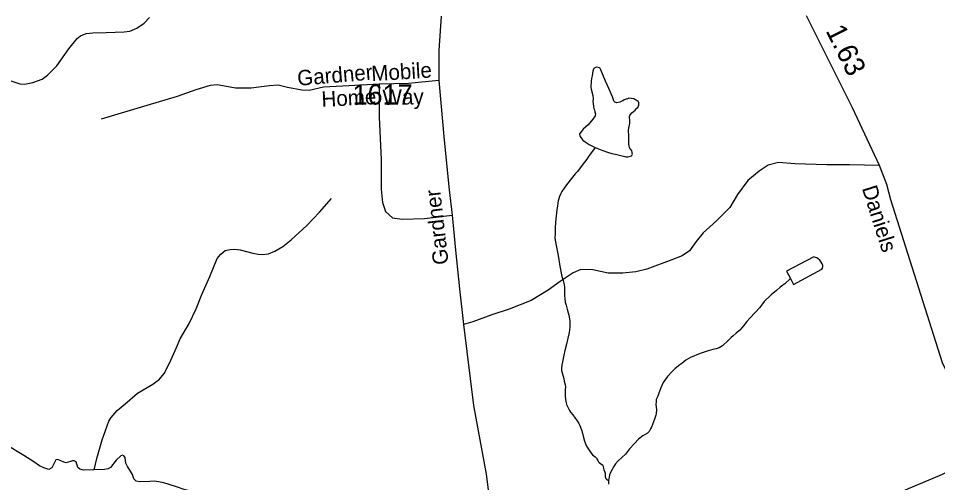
# Model space of a CAD drawing. Extents: x 2126262 to 2293712, y 749403 to 919119.
# Drawn here: x 2256567 to 2262243, y 843848 to 846714 of the extents above; entities that cross this region are included whole.
import ezdxf

# ---------------------------------------------------------------- set-up
doc = ezdxf.new("R2010")
doc.units = 0
for name, color, linetype in [('Exist Hydrographic Creek Single Shore', 7, 'Continuous'), ('Exist Hydrographic Misc Water Feature', 7, 'Continuous'), ('Exist Hydrographic Pond Under 1500 Sq Ft', 7, 'Continuous'), ('Exist Road Non-System Type 51', 7, 'Continuous'), ('Exist Road Non-System Type 51 Label', 7, 'Continuous'), ('Exist Road Secondary Mileage Hundredths English Label', 7, 'Continuous'), ('Exist Road Secondary Type 51 Attributed', 7, 'Continuous'), ('Exist Road Secondary Type 51 Label', 7, 'Continuous'), ('Exist Road Secondary Type 51 Number Label', 7, 'Continuous')]:
    doc.layers.add(name, color=color, linetype=linetype)

msp = doc.modelspace()

# ---------------------------------------------------------------- linework, layer by layer
at = {"layer": 'Exist Hydrographic Creek Single Shore'}
for points in [[(2257033.6, 843927.1), (2256969.3, 843924.3), (2256945.5, 843930.9), (2256934.6, 843941.7), (2256922.7, 843975.4), (2256910.7, 843983), (2256899.9, 843983), (2256860.8, 843971), (2256846.7, 843973.2), (2256809.8, 843990.6), (2256797.8, 843988.4), (2256774, 843938.5), (2256754.4, 843929.8), (2256722.9, 843938.5), (2256697.5, 843951.2), (2256662.8, 843976.1), (2256599.8, 844015.2), (2256490.2, 844081.5), (2256424, 844131.5), (2256356.7, 844187.9), (2256226.4, 844304.8), (2256171, 844353.7), (2256156.9, 844368.9), (2256150.4, 844381.9)], [(2257654.7, 843790.7), (2257597.5, 843804.3), (2257536.7, 843825), (2257463.9, 843846.7), (2257409.7, 843856.5), (2257379.3, 843855.4), (2257316.3, 843852.1), (2257294.6, 843856.5), (2257280.5, 843870.6), (2257270.7, 843898.8), (2257259.9, 843919.5), (2257240.3, 843947.7), (2257229.5, 843968.3), (2257225.1, 844003.1), (2257217.5, 844012.9), (2257208.8, 844018.3), (2257199.1, 844013.9), (2257170.8, 843985.7), (2257135.7, 843942.3), (2257120.5, 843933.6), (2257098.8, 843928.1), (2257033.6, 843927.1)]]:
    msp.add_lwpolyline(points, dxfattribs=at)
at = {"layer": 'Exist Hydrographic Misc Water Feature'}
for points in [[(2256470.6, 846352), (2256513.6, 846330.8), (2256575.5, 846310.2), (2256604.8, 846308), (2256656.9, 846317.8), (2256714.4, 846339.5), (2256747, 846363.4), (2256803.4, 846419.9), (2256877.3, 846525.3), (2256929.4, 846589.3), (2256951.1, 846605.6), (2256985.8, 846619.8), (2257027.1, 846625.2), (2257109.6, 846627.4), (2257219.8, 846630.1), (2257255.6, 846635.5), (2257297.9, 846652.9), (2257342.4, 846683.3), (2257377.2, 846719.1)], [(2260127.8, 845916.4), (2260088, 845861.5), (2260076.1, 845843.7), (2260048.8, 845807.2), (2260018.8, 845769.5), (2260005.1, 845753.3), (2259951.5, 845686.2), (2259922.4, 845644.2), (2259916.3, 845632.2), (2259908.7, 845614.3), (2259900.6, 845588.2), (2259898.7, 845575.8), (2259895, 845553.9), (2259891.3, 845534.3), (2259889.5, 845512), (2259887.5, 845495.7), (2259884.1, 845455.7), (2259882, 845418), (2259880.3, 845385.9), (2259878.8, 845357.4), (2259887.3, 845312), (2259899.8, 845250.4), (2259910.3, 845183.6), (2259923.1, 845120.3), (2259931.1, 845096.2), (2259937.4, 845069.9), (2259939.4, 845056), (2259939.6, 845048.5), (2259939.7, 845038), (2259939.6, 845030.4), (2259939.9, 845013.4), (2259939.9, 845000.3), (2259940.2, 844984.5), (2259943.1, 844962.5), (2259948.6, 844942.7), (2259956.2, 844917.9), (2259961.1, 844896.5), (2259965, 844880.7), (2259971.5, 844846.1), (2259971.7, 844808.4), (2259968, 844774), (2259960.4, 844740.7), (2259950.8, 844702.2), (2259940.8, 844664), (2259935.3, 844634.6), (2259927.8, 844604.3), (2259921.9, 844572.6), (2259919.8, 844553.6), (2259921.2, 844540.5), (2259924.2, 844525.6), (2259934.6, 844490.3), (2259937.9, 844473.9), (2259943, 844452.4), (2259944.3, 844438.3), (2259943.3, 844420.3), (2259943.5, 844399.9), (2259943.5, 844384.2), (2259945.7, 844360.5), (2259952.3, 844330.9), (2259959.1, 844313.3), (2259968.9, 844293.5), (2259976.5, 844282.8), (2259990.6, 844266.8), (2260004.6, 844246.8), (2260017.1, 844228.5), (2260027.2, 844212.9), (2260033.8, 844199.6), (2260043.5, 844173.2), (2260049.6, 844153.4), (2260056, 844127), (2260062, 844102.9), (2260070.5, 844083.1), (2260074.5, 844073.1), (2260090.4, 844047.6), (2260102.8, 844029.9), (2260112.8, 844019.9), (2260128.9, 844008.1), (2260133.1, 844004), (2260136.6, 843999.7), (2260139.2, 843995.7), (2260145.2, 843984.1), (2260148.9, 843976.5), (2260153.4, 843972.4), (2260169.3, 843960.6), (2260173.1, 843957.3), (2260175.3, 843953), (2260177.5, 843947.4), (2260180.2, 843934.2), (2260181.4, 843927.6), (2260187.6, 843912.7), (2260189.1, 843906.1), (2260190, 843900.2), (2260189.8, 843890.3), (2260190.3, 843885.4), (2260192.5, 843878.8), (2260195, 843873.8), (2260199.2, 843868.8)], [(2257033.6, 843927.1), (2257052.1, 843996), (2257084.6, 844112.2), (2257114, 844199.1), (2257124.8, 844226.3), (2257140, 844249.1), (2257176.9, 844292.5), (2257237.7, 844344.7), (2257302.3, 844400.5), (2257397.8, 844455.9), (2257438, 844486.3), (2257466.2, 844522.2), (2257498.8, 844585.2), (2257543.3, 844681.8), (2257566.1, 844735.6), (2257620.4, 844830.1), (2257663.8, 844920.2), (2257699.6, 845009.3), (2257749.5, 845120.1), (2257794.6, 845231.3), (2257816.3, 845257.4), (2257843.4, 845280.2), (2257873.8, 845287.8), (2257903.1, 845288.9), (2257935.7, 845284.5), (2258013.9, 845265), (2258046.4, 845257.4), (2258071.4, 845255.2), (2258111.6, 845260.6), (2258149.6, 845276.9), (2258200.6, 845305.2), (2258251.6, 845346.5), (2258347.1, 845435.5), (2258426.2, 845516.7), (2258501.1, 845602.5)], [(2261333.5, 845107.5), (2261298.8, 845076.1), (2261286.8, 845066.5), (2261271.1, 845054.7), (2261247.4, 845033.8), (2261215.3, 845007.3), (2261171.5, 844965.5), (2261144.2, 844929.4), (2261116.7, 844898.8), (2261082.5, 844864.1), (2261065, 844842.4), (2261043.4, 844815.7), (2261021.6, 844789.9), (2260998.2, 844770), (2260979.8, 844754), (2260969.1, 844744.4), (2260950, 844725.1), (2260914.6, 844693), (2260894.7, 844681), (2260876.5, 844674.8), (2260854.4, 844670.3), (2260826.7, 844662.1), (2260776.8, 844644.1), (2260717, 844620.7), (2260689.1, 844604.9), (2260663.1, 844584.1), (2260650.7, 844575.5), (2260622.4, 844552.2), (2260604, 844534.5), (2260574.8, 844503.9), (2260558.6, 844480.7), (2260548.4, 844466.1), (2260534, 844433.6), (2260527.1, 844415.7), (2260521.1, 844399.4), (2260517.3, 844387.1), (2260513.5, 844377.3), (2260509.4, 844369.2), (2260505.9, 844360.4), (2260504, 844345.7), (2260503.6, 844329.3), (2260506.3, 844299.7), (2260504.4, 844273.5), (2260502.6, 844263.7), (2260494.5, 844239.3), (2260483, 844207.4), (2260475.2, 844191.1), (2260469.3, 844179.1), (2260461.5, 844162.9), (2260450.8, 844153.9), (2260421.9, 844136.5), (2260395.9, 844116.7), (2260370.4, 844090), (2260340.5, 844055.5), (2260314.6, 844023.2), (2260292.8, 844003), (2260269.4, 843981.5), (2260254.3, 843963.8), (2260241.4, 843945), (2260233.6, 843928.8), (2260223.7, 843911), (2260215.8, 843896.4), (2260213.9, 843882.6), (2260212.4, 843872.8), (2260210.2, 843860.4)], [(2260199.2, 843868.8), (2260210.2, 843860.4)], [(2260210.2, 843860.4), (2260210.3, 843852.2), (2260210.4, 843838.4)]]:
    msp.add_lwpolyline(points, dxfattribs=at)
at = {"layer": 'Exist Hydrographic Pond Under 1500 Sq Ft'}
for points in [[(2260398.5, 846188), (2260397.3, 846192.9), (2260395.1, 846198.6), (2260393.2, 846200.2), (2260381.9, 846208.7), (2260373.1, 846213.8), (2260366.6, 846216.5), (2260351, 846220.1), (2260336.5, 846220.4), (2260327.9, 846218), (2260318.7, 846215.9), (2260308.1, 846211.2), (2260299.2, 846205.5), (2260293.2, 846202.3), (2260281, 846197.6), (2260269.7, 846193.9), (2260260.9, 846193.1), (2260255.3, 846194.2), (2260249.1, 846196.7), (2260245.6, 846201), (2260242.7, 846205), (2260234.7, 846229.1), (2260204.3, 846298.6), (2260191.8, 846326.8), (2260164, 846396.9), (2260159.3, 846404.5), (2260155.1, 846408.5), (2260147.6, 846411.3), (2260139.1, 846412.1), (2260131.2, 846410), (2260127.2, 846408.5), (2260123.2, 846405.9), (2260119.9, 846403.7), (2260117.2, 846400.5), (2260115.1, 846394.6), (2260113.4, 846388.1), (2260111.4, 846374.3), (2260110.1, 846359.6), (2260105.8, 846341.7), (2260103.9, 846326)], [(2260103.9, 846326), (2260102.1, 846289.9), (2260104.5, 846276.1), (2260112.9, 846238.2), (2260115.1, 846217.5), (2260114.7, 846202.1), (2260115.1, 846188), (2260117.4, 846169.9), (2260120.7, 846158.3), (2260123.5, 846150.1), (2260127.2, 846137.9), (2260129.5, 846123.7), (2260129.1, 846117.1), (2260127.6, 846112.3), (2260114.1, 846092.2), (2260084.2, 846057.4), (2260054.7, 846029.5), (2260041.3, 846014), (2260033.2, 846003.7), (2260031.8, 846000.4), (2260030.8, 845997.2), (2260032.9, 845988.9), (2260038.9, 845979), (2260051.4, 845963), (2260065.9, 845952.2), (2260091.5, 845935.9), (2260123.6, 845918.2), (2260127.8, 845916.4)], [(2260127.8, 845916.4), (2260169.8, 845900.8), (2260211.5, 845886.8), (2260232.1, 845880.5), (2260262.7, 845873.3), (2260294.1, 845865.4), (2260312, 845861.8), (2260317.2, 845860), (2260322.5, 845859.9), (2260330, 845859.8), (2260339.2, 845861.2), (2260345.5, 845863.4), (2260351.8, 845865.9), (2260353.8, 845868.1), (2260357.9, 845876.2), (2260357.7, 845882.1), (2260356.2, 845888.7), (2260353.7, 845896), (2260343.2, 845912), (2260341.1, 845917.6), (2260338.3, 845926.8), (2260337.2, 845938.3), (2260337, 845988.2), (2260334.4, 846022), (2260336.4, 846040), (2260340.3, 846053.7), (2260341.9, 846066.8), (2260341.9, 846085.8), (2260339.7, 846102.3), (2260339.8, 846107.9), (2260341.5, 846113.7), (2260345.6, 846120.2), (2260355.6, 846129.8), (2260374.7, 846148.1), (2260385.1, 846158.7), (2260391.5, 846164.2), (2260394.5, 846170), (2260397.3, 846176.5), (2260398.4, 846181.4), (2260398.5, 846188)], [(2261333.5, 845107.5), (2261352.8, 845071), (2261528, 845166.4), (2261531.7, 845172.3), (2261533.5, 845182.7), (2261533.4, 845190.3), (2261529.6, 845198.5), (2261523.6, 845208.5), (2261515.3, 845220.2), (2261505, 845230.2), (2261496.6, 845235.3), (2261489.4, 845237.8), (2261479, 845242.2), (2261309.9, 845152.3), (2261333.5, 845107.5)]]:
    msp.add_lwpolyline(points, dxfattribs=at)
at = {"layer": 'Exist Road Non-System Type 51'}
for points in [[(2258794.2, 846307.2), (2258607.3, 846298), (2258451, 846288.2), (2258363.1, 846268.6), (2258317.1, 846270), (2258229.2, 846286.8), (2258171.6, 846300.8), (2258114.4, 846296.6), (2258004.2, 846282.6), (2257907.9, 846282.6), (2257852.1, 846293.8), (2257793.5, 846303.6), (2257750.3, 846299.4), (2257662.4, 846272.9), (2257548, 846231), (2257359.7, 846176.5), (2257078.6, 846092)], [(2259163.6, 846331.2), (2258975.6, 846312.8), (2258794.2, 846307.2)], [(2258794.2, 846307.2), (2258794.2, 846103.4), (2258807.5, 845843), (2258807.5, 845658.7), (2258815.8, 845578.2), (2258834, 845522.4), (2258875.8, 845481.9), (2258935.8, 845473.5), (2259075.3, 845479.1), (2259245.1, 845499.7)], [(2261884.6, 845805.9), (2261699.3, 845810.7), (2261559.8, 845810.7), (2261361.7, 845816.3), (2261261.2, 845824.7), (2261197.1, 845807.9), (2261141.3, 845771.6), (2261071.5, 845713), (2261007.3, 845626.4), (2260959.9, 845545.4), (2260876.9, 845463.7), (2260794.6, 845389.7), (2260751.3, 845336.7), (2260710.9, 845279.4), (2260666.3, 845248.7), (2260600.7, 845223.6), (2260447.8, 845165.5), (2260379.4, 845148.7), (2260298.5, 845140.4), (2260209.2, 845141.7), (2260113, 845161.3), (2260039, 845164.1), (2259993, 845143.1), (2259912.1, 845090.1), (2259838.6, 845036.2), (2259732.6, 844972), (2259597.3, 844918.9), (2259490.4, 844882.8), (2259373.2, 844840.9), (2259315.5, 844823.2)], [(2262559.1, 844022.2), (2262458.3, 843984.3), (2262251.9, 843890.8), (2262062.1, 843809.8), (2261726.6, 843655.2), (2261559.2, 843574.2), (2261393.7, 843509.4), (2261328.2, 843489.9), (2261245.8, 843487.1), (2261138.4, 843449.4), (2261031, 843355.8), (2260957.1, 843291.6), (2260894.3, 843265.1), (2260798.7, 843240.5), (2260754, 843209.8), (2260692.6, 843128.8), (2260575.5, 842993.4), (2260493.4, 842911.6)]]:
    msp.add_lwpolyline(points, dxfattribs=at)
at = {"layer": 'Exist Road Secondary Type 51 Attributed'}
for points in [[(2259178.2, 846728.4), (2259162.2, 846515.5), (2259163.6, 846331.2), (2259195.7, 845962.6), (2259226.4, 845655.4), (2259245.1, 845499.7), (2259266, 845283.3), (2259290.4, 845043.8), (2259315.5, 844823.2), (2259377.6, 844324.1), (2259454.4, 843900.7), (2259493.1, 843609.2), (2259487.2, 843490.2), (2259459.9, 843383), (2259429.9, 843319.5), (2259396.4, 843286), (2259368.2, 843282.1), (2259317.6, 843293.9)], [(2264042.3, 842991), (2263436.6, 843184.5), (2263045.3, 843306.6), (2262935.1, 843366.7), (2262873.7, 843430.9), (2262637.2, 843871.4), (2262559.1, 844022.2), (2262502.6, 844138.8), (2262335.2, 844459.9), (2262273.8, 844588.4), (2261954.4, 845593.6), (2261929.3, 845688.6), (2261884.6, 845805.9), (2261716.5, 846161.2), (2261434, 846730.2)]]:
    msp.add_lwpolyline(points, dxfattribs=at)

# ---------------------------------------------------------------- texts
at = {"layer": 'Exist Road Non-System Type 51 Label'}
for s, rotation, p in [('Gardner', 4.8338, (2258292.6, 846297.2)), ('Mobile', 3.5792, (2258748.9, 846325.8)), ('Home', 2.9541, (2258440.5, 846167.1)), ('Way', 1.1125, (2258816.3, 846178.8))]:
    msp.add_text(s, height=95, rotation=rotation, dxfattribs=at).set_placement(p)
at = {"layer": 'Exist Road Secondary Mileage Hundredths English Label'}
msp.add_text('1.63', height=125, rotation=296.4048, dxfattribs=at).set_placement((2261549.7, 846637.8))
at = {"layer": 'Exist Road Secondary Type 51 Label'}
for s, rotation, p in [('Daniels', 287.6731, (2261774.7, 845665.4)), ('Gardner', 96.4616, (2259223.6, 845198.1))]:
    msp.add_text(s, height=95, rotation=rotation, dxfattribs=at).set_placement(p)
at = {"layer": 'Exist Road Secondary Type 51 Number Label'}
msp.add_text('1617', height=125, dxfattribs=at).set_placement((2258629.5, 846181.5))

doc.saveas('drawing.dxf')
